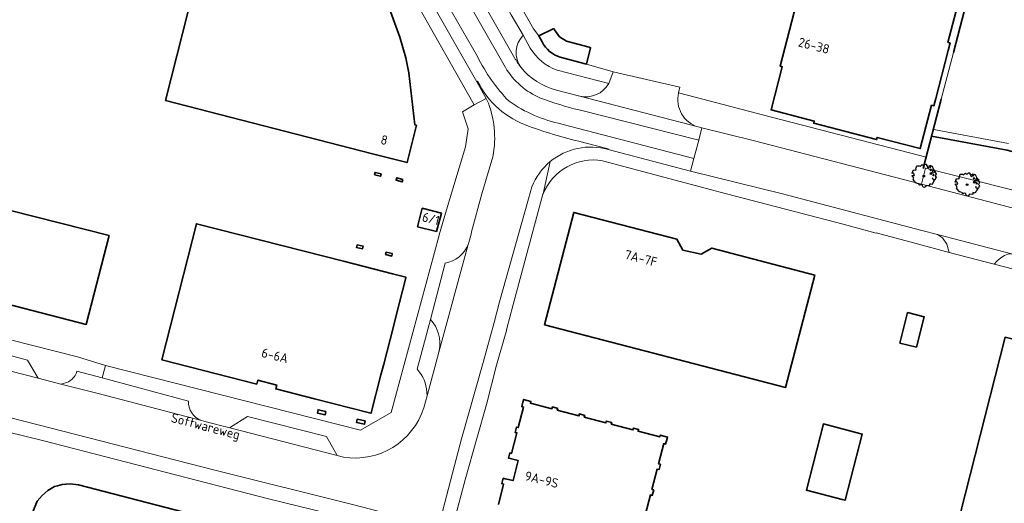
# Model space of a CAD drawing. Header units: metres. Extents: x 152391 to 157968, y 462336 to 467280.
# Tile 713 of 736: x 156680 to 156822, y 464955 to 465025. Entities that reach past the tile are written whole.
import ezdxf
from ezdxf.enums import TextEntityAlignment as Align

# ---------------------------------------------------------------- set-up
doc = ezdxf.new("R2010")
doc.units = ezdxf.units.M
doc.header["$LTSCALE"] = 0.75
doc.layers.get('0').update_dxf_attribs({"lineweight": 25})
for name, color, linetype, lineweight in [('B-GV-GR-BOOM-S', 252, 'Continuous', 25), ('B-WE-GK-BESCHOEIING-G', 251, 'GK-BESCHOEIING', 35), ('B-WE-GR-BEPLANTING_CULTUUR_BODEMBEDEKKER-GV', 251, 'Continuous', 18), ('B-WE-OG-BEBOUWING-GV', 6, 'Continuous', 35), ('B-WE-OG-BEBOUWING-T18', 1, 'Continuous', 18), ('B-WE-OG-TERREIN_CULTUURSCHEIDING-GV', 251, 'Continuous', 18), ('B-WE-OG-TOPOGRAFIE-T18', 1, 'Continuous', 18), ('B-WE-OG-WATER-GV', 251, 'Continuous', 18), ('B-WE-OG-WATER_SLOOT-GV', 251, 'Continuous', 18), ('B-WE-VH-VERHARDING_ASFALT-GV', 251, 'Continuous', 18), ('B-WE-VH-VERHARDING_BETONSTRAATSTEEN-GV', 251, 'Continuous', 18), ('B-WE-VH-VERHARDING_TEGEL-GV', 251, 'Continuous', 18)]:
    doc.layers.add(name, color=color, linetype=linetype, lineweight=lineweight)
doc.styles.add('NLCS-ISO-M750-T18', font='NLCS-ISO.ttf', dxfattribs={"height": 1.35})
doc.linetypes.add('GK-BESCHOEIING', pattern='A,30,-5,[1,NLCS.SHX,S=1,R=0,X=0,Y=0],-5', length=40)

# ---------------------------------------------------------------- blocks, each defined once
blk = doc.blocks.new('SGR-BOOM_21_30')
at = {"linetype": 'Continuous'}
for p, q in [((-1.05, 1.33), (-1.02, 1.5)), ((-1.02, 1.5), (-0.67, 1.5)), ((-0.67, 1.5), (-0.52, 1.43)), ((-0.52, 1.43), (-0.47, 1.45)), ((-0.47, 1.45), (-0.37, 1.55)), ((-0.37, 1.55), (-0.23, 1.65)), ((-0.23, 1.65), (-0.13, 1.58)), ((-0.13, 1.58), (-0.06, 1.52)), ((-0.06, 1.52), (0.07, 1.58)), ((0.07, 1.58), (0.2, 1.71)), ((0.2, 1.71), (0.26, 1.73)), ((0.26, 1.73), (0.33, 1.7)), ((0.33, 1.7), (0.39, 1.65)), ((0.4, 1.53), (0.38, 1.5)), ((0.38, 1.5), (0.53, 1.52)), ((0.39, 1.65), (0.4, 1.53)), ((0.54, 1.48), (0.51, 1.29)), ((0.53, 1.52), (0.54, 1.48)), ((0.79, 1.4), (0.89, 1.56)), ((0.89, 1.56), (1.02, 1.53)), ((1.02, 1.53), (1.16, 1.45)), ((1.16, 1.45), (1.25, 1.27)), ((-1.7, 0.37), (-1.66, 0.48)), ((-1.49, 0.41), (-1.7, 0.37)), ((-1.68, -0.03), (-1.67, 0.09)), ((-1.67, 0.09), (-1.39, 0.07)), ((-1.66, 0.48), (-1.6, 0.53)), ((-1.63, 0.58), (-1.53, 0.87)), ((-1.6, 0.53), (-1.63, 0.58)), ((-1.53, 0.87), (-1.46, 0.86)), ((-1.42, 0.33), (-1.49, 0.41)), ((-1.46, 0.86), (-1.34, 0.91)), ((-1.33, 0.18), (-1.42, 0.33)), ((-1.39, 0.07), (-1.33, 0.18)), ((-1.34, 0.91), (-1.18, 0.86)), ((-1.18, 0.86), (-1.12, 0.92)), ((-1.13, 1.09), (-1.11, 1.19)), ((-1.12, 0.92), (-1.13, 1.09)), ((-1.11, 1.19), (-1.05, 1.33)), ((0.51, 1.29), (0.57, 1.24)), ((0.57, 1.24), (0.69, 1.15)), ((0.69, 1.15), (0.75, 1.2)), ((0.75, 1.2), (0.8, 1.29)), ((0.8, 1.29), (0.79, 1.4)), ((0.94, 0.91), (0.89, 0.87)), ((0.89, 0.87), (0.93, 0.83)), ((0.93, 0.41), (0.89, 0.33)), ((0.89, 0.33), (1.03, 0.32)), ((0.97, 1.37), (0.93, 1.33)), ((0.93, 1.33), (0.95, 1.25)), ((0.93, 0.83), (0.98, 0.84)), ((1.05, 0.46), (0.93, 0.41)), ((0.97, 0.97), (0.94, 0.91)), ((0.95, 1.25), (0.96, 1.24)), ((0.96, 1.27), (0.97, 1.37)), ((1.03, 0.97), (0.97, 0.97)), ((0.98, 0.84), (1.03, 0.78)), ((1.08, 0.94), (1.03, 0.97)), ((1.03, 0.78), (1.08, 0.84)), ((1.03, 0.32), (1.11, 0.25)), ((1.11, 0.46), (1.05, 0.46)), ((1.12, 0.87), (1.08, 0.94)), ((1.08, 0.84), (1.12, 0.87)), ((1.22, 0.4), (1.11, 0.46)), ((1.11, 0.25), (1.2, 0.37)), ((1.2, 0.37), (1.24, 0.41)), ((1.32, 0.79), (1.23, 0.69)), ((1.23, 0.69), (1.27, 0.63)), ((1.25, 1.27), (1.38, 1.06)), ((1.27, 0.63), (1.38, 0.56)), ((1.34, 0.18), (1.31, 0.1)), ((1.43, 0.05), (1.31, 0.1)), ((1.38, 1.06), (1.32, 0.79)), ((1.36, 0.3), (1.34, 0.23)), ((1.34, 0.23), (1.34, 0.18)), ((1.43, 0.23), (1.36, 0.3)), ((1.38, 0.56), (1.44, 0.6)), ((1.47, 0.2), (1.43, 0.23)), ((1.43, 0.05), (1.51, 0.14)), ((1.47, 0.86), (1.44, 0.81)), ((1.44, 0.81), (1.46, 0.74)), ((1.44, 0.6), (1.57, 0.56)), ((1.46, 0.74), (1.53, 0.69)), ((1.54, 0.86), (1.47, 0.86)), ((1.51, 0.14), (1.47, 0.2)), ((1.53, 0.73), (1.64, 0.68)), ((1.53, 0.69), (1.54, 0.73)), ((1.62, 0.76), (1.54, 0.86)), ((1.57, 0.56), (1.64, 0.51)), ((1.73, 0.71), (1.62, 0.76)), ((1.64, 0.68), (1.73, 0.71)), ((1.64, 0.51), (1.81, 0.32)), ((1.72, 0.1), (1.67, 0.04)), ((1.67, 0.04), (1.76, -0.09)), ((1.81, 0.32), (1.72, 0.1)), ((-1.54, -0.18), (-1.68, -0.03)), ((-1.55, -0.51), (-1.49, -0.42)), ((-1.35, -0.75), (-1.55, -0.51)), ((-1.44, -0.32), (-1.54, -0.18)), ((-1.49, -0.42), (-1.44, -0.32)), ((-1.25, -0.78), (-1.35, -0.75)), ((-1.27, -0.9), (-1.25, -0.78)), ((-1.11, -1.05), (-1.27, -0.9)), ((-0.91, -1.08), (-1.11, -1.05)), ((-0.67, -1.18), (-0.91, -1.08)), ((-0.68, -1.29), (-0.67, -1.18)), ((-0.55, -1.33), (-0.68, -1.29)), ((-0.4, -1.26), (-0.55, -1.33)), ((-0.19, -1.28), (-0.4, -1.26)), ((-0.16, -1.43), (-0.19, -1.28)), ((-0.13, -1.49), (-0.16, -1.43)), ((0.36, -1.38), (0.25, -1.52)), ((0.68, -1.44), (0.36, -1.38)), ((0.83, -1.36), (0.68, -1.44)), ((0.84, -1.16), (0.83, -1.36)), ((1.03, -1.18), (0.84, -1.16)), ((1.18, -1.24), (1.03, -1.18)), ((1.29, -1.01), (1.18, -1.24)), ((1.29, -0.29), (1.24, -0.36)), ((1.24, -0.36), (1.25, -0.42)), ((1.26, -0.42), (1.33, -0.41)), ((1.33, -0.34), (1.29, -0.29)), ((1.36, -0.88), (1.29, -1.01)), ((1.33, -0.41), (1.33, -0.34)), ((1.37, -0.83), (1.36, -0.88)), ((1.48, -0.8), (1.37, -0.83)), ((1.46, -0.47), (1.39, -0.59)), ((1.39, -0.59), (1.43, -0.64)), ((1.43, -0.64), (1.5, -0.7)), ((1.58, -0.59), (1.46, -0.47)), ((1.5, -0.7), (1.48, -0.8)), ((1.66, -0.52), (1.58, -0.59)), ((1.68, -0.42), (1.66, -0.52)), ((1.72, -0.31), (1.68, -0.42)), ((1.84, -0.18), (1.72, -0.31)), ((1.76, -0.09), (1.84, -0.18)), ((-0.1, -1.61), (-0.13, -1.49)), ((0.11, -1.67), (-0.1, -1.61)), ((0.25, -1.52), (0.11, -1.67))]:
    blk.add_line(p, q, dxfattribs=at)
blk.add_circle((0, 0), 0.126, dxfattribs=at)

msp = doc.modelspace()

# ---------------------------------------------------------------- linework, layer by layer
at = {"layer": 'B-WE-GK-BESCHOEIING-G'}
for points in [[(156815.11, 465020.48), (156817.35, 465029.04), (156803.66, 465032.52)], [(156810.72, 465003.69), (156813.33, 465013.7)], [(156849.27, 465000.04), (156848.58, 464999.09), (156834.21, 465003.29), (156822.87, 465006.33), (156811.94, 465008.37)]]:
    msp.add_lwpolyline(points, dxfattribs=at)
at = {"layer": 'B-WE-GR-BEPLANTING_CULTUUR_BODEMBEDEKKER-GV'}
for points in [[(156752.81, 465022.97, 0.360123), (156752.48, 465018.33)], [(156757.72, 465017.93, -0.176085), (156753.84, 465021.1)], [(156752.48, 465018.33, 0.163593), (156757.62, 465015.04)], [(156761.03, 465014.15, 0.330501), (156765.19, 465015.96)], [(156775.31, 465014.64, 0.402402), (156778.17, 465009.69)]]:
    msp.add_lwpolyline(points, format="xyb", dxfattribs=at)
for points in [[(156753.84, 465021.1), (156752.81, 465022.97)], [(156765.19, 465015.96), (156757.72, 465017.93)], [(156757.62, 465015.04), (156761.03, 465014.15)], [(156810.48, 465001.4), (156811.07, 465003.7), (156810.74, 465003.78), (156811.14, 465005.31), (156810.06, 465005.59), (156787.48, 465011.44), (156778.8, 465013.72), (156775.31, 465014.64)], [(156778.17, 465009.69), (156778.68, 465009.55), (156786.11, 465007.74), (156810.48, 465001.4)]]:
    msp.add_lwpolyline(points, dxfattribs=at)
at = {"layer": 'B-WE-OG-BEBOUWING-GV'}
for points in [[(156737.37, 465009.97), (156737.12, 465010.01), (156736.24, 465017.54), (156735.83, 465019.72), (156734.96, 465022.69), (156733.4, 465026.93), (156731.34, 465031.17), (156728.9, 465035.01), (156728.71, 465035.49), (156726.26, 465038.66), (156724.79, 465040.37), (156723.79, 465041.36), (156724.52, 465044.69), (156724.62, 465045.13), (156723.83, 465045.34), (156716.87, 465047.17), (156710.19, 465048.89), (156710, 465048.93), (156701.05, 465013.52), (156730.98, 465005.81), (156736, 465004.52)], [(156790.35, 465019.8), (156790.01, 465018.49), (156790.33, 465018.41), (156788.7, 465012.15), (156794.96, 465010.54), (156794.88, 465010.22), (156803.97, 465007.86), (156804.05, 465008.18), (156810.31, 465006.56), (156811.95, 465012.84), (156812.27, 465012.75), (156812.55, 465013.82), (156814.35, 465020.78), (156814.62, 465021.85), (156814.3, 465021.93), (156815.93, 465028.19), (156809.68, 465029.8), (156809.77, 465030.12), (156800.67, 465032.48), (156800.56, 465032.16), (156794.3, 465033.75), (156792.68, 465027.5), (156792.36, 465027.58), (156792.03, 465026.32)], [(156675.44, 464998.46), (156669.33, 465000), (156660.99, 465002.13), (156660.43, 465000), (156657.61, 464989.23), (156672.11, 464985.55), (156672.24, 464986.03), (156675.28, 464985.28), (156675.15, 464984.8), (156689.56, 464981.11), (156692.87, 464993.99), (156678.41, 464997.66), (156678.32, 464997.18), (156675.31, 464997.97)], [(156731.28, 465002.76), (156732.16, 465002.54), (156732.25, 465002.89), (156731.37, 465003.11)], [(156735.4, 465002.09), (156734.53, 465002.34), (156734.42, 465001.97), (156735.3, 465001.72)], [(156740.28, 464994.55), (156740.98, 464997.22), (156738.21, 464997.93), (156737.53, 464995.25)], [(156755.92, 464981.03), (156790.77, 464971.94), (156795.02, 464988.25), (156780.15, 464992.14), (156778.57, 464991.27), (156775.95, 464991.86), (156775.05, 464993.46), (156760.14, 464997.31)], [(156733.91, 464988.42), (156726.97, 464990.19), (156705.51, 464995.68), (156700.48, 464975.98), (156714.24, 464972.46), (156714.39, 464973.02), (156717.14, 464972.32), (156716.99, 464971.76), (156722.62, 464970.32), (156730.54, 464968.3), (156730.8, 464968.23), (156730.82, 464968.3), (156732.22, 464973.79), (156732.62, 464975.34), (156734.02, 464980.82), (156734.42, 464982.38), (156735.82, 464987.86), (156735.84, 464987.92)], [(156728.77, 464992.61), (156728.68, 464992.25), (156729.57, 464992.05), (156729.65, 464992.41)], [(156732.99, 464991.56), (156732.9, 464991.2), (156733.78, 464990.99), (156733.86, 464991.35)], [(156809.76, 464977.79), (156810.88, 464982.21), (156808.47, 464982.82), (156807.35, 464978.4)], [(156844.42, 464973.83), (156822.58, 464979.24), (156806.64, 464916.43), (156796.26, 464919.09), (156796.19, 464918.83), (156796.02, 464918.15), (156794.42, 464911.93), (156790.73, 464897.51), (156829.92, 464887.37), (156837.15, 464915.35), (156837.5, 464915.26), (156848.19, 464957.87), (156851.74, 464972.02)], [(156724.25, 464968.49), (156723.13, 464968.75), (156723.02, 464968.26), (156724.14, 464968)], [(156729.93, 464967.12), (156728.8, 464967.36), (156728.7, 464966.88), (156729.83, 464966.64)], [(156801.18, 464965.4), (156796.29, 464966.68), (156793.81, 464957.09), (156798.99, 464955.74), (156799.42, 464955.63), (156801.9, 464965.21)], [(156685.39, 464957.74), (156684.98, 464957.62), (156683.99, 464957.05), (156683.15, 464956.35), (156682.46, 464955.52), (156681.81, 464953.98), (156679.02, 464942.93), (156684.24, 464941.59), (156680.24, 464926.07), (156680.2, 464925.89), (156722.54, 464914.99), (156729.42, 464941.72), (156728.5, 464941.95), (156724.36, 464943.02), (156718.13, 464944.63), (156713.36, 464945.86), (156708.45, 464947.13), (156709.83, 464952.33), (156688.45, 464957.89), (156687.22, 464958.01), (156686.05, 464957.93)]]:
    msp.add_lwpolyline(points, close=True, dxfattribs=at)
for points in [[(156757.26, 465023.96), (156755.09, 465022.88), (156755.54, 465022)], [(156758.18, 465019.78), (156761.98, 465018.8), (156762.57, 465021.16), (156762.37, 465021.22), (156759.07, 465022.12), (156758.08, 465022.72), (156757.35, 465023.77), (156757.26, 465023.96)], [(156770.48, 464953.47), (156771.24, 464956.42), (156771.51, 464956.35), (156771.71, 464957.13), (156771.44, 464957.19), (156772.21, 464960.13), (156772.48, 464960.07), (156772.68, 464960.84), (156772.41, 464960.9), (156773.17, 464963.84), (156773.44, 464963.77), (156773.64, 464964.56), (156773.71, 464964.79), (156772.65, 464965.07), (156772.58, 464964.8), (156769.45, 464965.62), (156769.52, 464965.89), (156768.77, 464966.09), (156768.69, 464965.82), (156765.57, 464966.64), (156765.64, 464966.9), (156764.85, 464967.11), (156764.78, 464966.84), (156761.66, 464967.66), (156761.73, 464967.92), (156760.95, 464968.13), (156760.88, 464967.86), (156757.75, 464968.68), (156757.82, 464968.94), (156757.04, 464969.15), (156756.97, 464968.88), (156753.87, 464969.69), (156753.94, 464969.96), (156752.88, 464970.23), (156752.61, 464969.19), (156752.88, 464969.12), (156752.11, 464966.17), (156751.85, 464966.24), (156751.65, 464965.47), (156751.91, 464965.4), (156751.14, 464962.42), (156750.87, 464962.49), (156750.68, 464961.75), (156750.95, 464961.69), (156752.07, 464961.41), (156751.34, 464958.48), (156750.19, 464958.76), (156749.92, 464958.83), (156749.72, 464958.04), (156749.98, 464957.97), (156749.22, 464955.04)]]:
    msp.add_lwpolyline(points, dxfattribs=at)
msp.add_lwpolyline([(156755.54, 465022, 0.195387), (156758.18, 465019.78)], format="xyb", dxfattribs=at)
at = {"layer": 'B-WE-OG-TERREIN_CULTUURSCHEIDING-GV'}
for points in [[(156739.88, 465159.63), (156759.76, 465129.3), (156788.79, 465087.65), (156802.95, 465067.8), (156821.01, 465043.23), (156834.62, 465026.72), (156842.5, 465018.26), (156848.86, 465011.87), (156855.08, 465006.57), (156856.07, 465005.41), (156856.67, 465004.58), (156856.86, 465003.91), (156856.85, 465003.21), (156855.83, 465000.13), (156854.58, 464997.8), (156852.92, 464995.74), (156851.75, 464994.68), (156850.96, 464994.3), (156850.2, 464994.15), (156849.2, 464994.17), (156811.07, 465003.7)], [(156811.07, 465003.7), (156810.48, 465001.4), (156815.85, 465000), (156861.4, 464988.09)]]:
    msp.add_lwpolyline(points, dxfattribs=at)
at = {"layer": 'B-WE-OG-WATER-GV'}
for points in [[(156671.77, 465133.93), (156685.39, 465139.76), (156701.85, 465147.16), (156707.01, 465149.87), (156717.83, 465154.93), (156718.93, 465155.26), (156722.61, 465154.66), (156731.17, 465152.31), (156737.77, 465142.92), (156736.94, 465142.43), (156748.08, 465125.61), (156769.33, 465093.86), (156785.08, 465071.79), (156799.45, 465051.78), (156816.13, 465029.35), (156817.35, 465029.04), (156815.11, 465020.48), (156813.33, 465013.7), (156812.2, 465009.34), (156812.51, 465009.29), (156823.09, 465007.31)], [(156823.09, 465007.31), (156812.51, 465009.29), (156812.2, 465009.34), (156811.94, 465008.37), (156822.87, 465006.33)]]:
    msp.add_lwpolyline(points, dxfattribs=at)
at = {"layer": 'B-WE-OG-WATER_SLOOT-GV'}
msp.add_lwpolyline([(156822.87, 465006.33), (156811.94, 465008.37), (156811.14, 465005.31), (156810.74, 465003.78), (156811.07, 465003.7), (156849.2, 464994.17)], dxfattribs=at)
at = {"layer": 'B-WE-VH-VERHARDING_ASFALT-GV'}
for points in [[(156607.31, 465048.65), (156610.56, 465043.03), (156611.19, 465041.79), (156611.62, 465040.58), (156611.85, 465039.48), (156611.94, 465038.57), (156611.81, 465036.37), (156606.75, 465017.42), (156601.83, 465000), (156598.57, 464988.14), (156652.39, 464974.36), (156653.7, 464974.02), (156671.45, 464969.39), (156708.16, 464960), (156728.08, 464955.04), (156740.53, 464951.78), (156742.57, 464959.55), (156743.9, 464964.55), (156747.02, 464975.6), (156748.61, 464981.37), (156749.38, 464984.36), (156753.57, 464999.29), (156754.06, 465001.01)], [(156750.24, 465018.29), (156743.6, 465029.96), (156745.2, 465030.87), (156744.31, 465032.57)], [(156751.57, 465019.69), (156746.03, 465029.42), (156745.2, 465030.87), (156743.6, 465029.96), (156750.24, 465018.29)], [(156746.19, 465019.89), (156741.13, 465028.7), (156739.51, 465027.8), (156746.09, 465016.24), (156746.22, 465016.31)], [(156741.13, 465028.7), (156746.19, 465019.89)], [(156746.22, 465016.31), (156746.09, 465016.24), (156747.46, 465013.82), (156747.57, 465013.62)], [(156778.68, 465009.55), (156778.17, 465009.69), (156761.03, 465014.15), (156757.62, 465015.04)], [(156758.43, 465010.1), (156777.52, 465005.14), (156778.22, 465007.76), (156760.91, 465012.15)], [(156760.91, 465012.15), (156778.22, 465007.76), (156778.68, 465009.55)], [(156777.05, 465003.31), (156777.52, 465005.14), (156758.43, 465010.1)], [(156872.63, 464985.27), (156863.67, 464987.52), (156861.4, 464988.09), (156815.85, 465000), (156810.48, 465001.4), (156786.11, 465007.74), (156778.68, 465009.55), (156778.22, 465007.76), (156777.52, 465005.14), (156777.05, 465003.31), (156790.37, 465000), (156810.54, 464994.69), (156812.81, 464994.1), (156823.5, 464991.33), (156875.24, 464977.94), (156876.36, 464977.65), (156883.07, 464975.92), (156890.68, 464973.95), (156898.42, 464971.95), (156956.96, 464956.8), (156962.08, 464955.47), (156965.03, 464954.66)], [(156765.12, 465006.41), (156765.14, 465006.5), (156761.92, 465007.36)], [(156761.92, 465007.36), (156765.14, 465006.5), (156765.12, 465006.41), (156777.05, 465003.31)], [(156748.41, 465005.38), (156746.85, 465000), (156745.35, 464994.48), (156745.27, 464994.17), (156744.95, 464992.98), (156744.86, 464992.68), (156740.62, 464977.09), (156738.9, 464970.76), (156738.43, 464969.04)], [(156710.36, 464966.14), (156710.33, 464966.11), (156706.9, 464967.01), (156706.22, 464967.19), (156691.27, 464971.08), (156685.85, 464972.46), (156682.57, 464973.3), (156661.22, 464978.75)], [(156726.78, 464961.88), (156725.89, 464962.13), (156725.89, 464962.14), (156710.36, 464966.14)]]:
    msp.add_lwpolyline(points, dxfattribs=at)
for points in [[(156746.19, 465019.89, 0.07712), (156750.76, 465013.41)], [(156750.76, 465013.41, -0.07712), (156746.19, 465019.89)], [(156752.48, 465018.33, -0.041892), (156751.57, 465019.69)], [(156755.34, 465013.86, -0.158425), (156750.24, 465018.29)], [(156750.24, 465018.29, 0.158425), (156755.34, 465013.86)], [(156757.62, 465015.04, -0.163593), (156752.48, 465018.33)], [(156753.59, 465009.8, -0.19637), (156746.22, 465016.31)], [(156746.22, 465016.31, 0.19637), (156753.59, 465009.8)], [(156747.57, 465013.62, -0.152229), (156748.41, 465005.38)], [(156760.91, 465012.15, -0.026739), (156755.34, 465013.86)], [(156755.34, 465013.86, 0.026739), (156760.91, 465012.15)], [(156750.76, 465013.41, 0.100975), (156758.43, 465010.1)], [(156758.43, 465010.1, -0.100975), (156750.76, 465013.41)], [(156761.92, 465007.36, -0.029044), (156753.59, 465009.8)], [(156753.59, 465009.8, 0.029044), (156761.92, 465007.36)], [(156756.73, 465004.67, -0.248162), (156765.12, 465006.41)], [(156754.06, 465001.01, -0.125276), (156756.73, 465004.67)], [(156738.43, 464969.04, -0.371724), (156726.78, 464961.88)]]:
    msp.add_lwpolyline(points, format="xyb", dxfattribs=at)
at = {"layer": 'B-WE-VH-VERHARDING_BETONSTRAATSTEEN-GV'}
for points in [[(156746.03, 465029.42), (156751.57, 465019.69)], [(156752.81, 465022.97), (156751.08, 465025.9), (156750.15, 465027.59)], [(156775.31, 465014.64), (156775.48, 465015.44), (156765.83, 465017.68), (156765.19, 465015.96)], [(156761.03, 465014.15), (156778.17, 465009.69)], [(156740.62, 464977.09), (156744.86, 464992.68)], [(156741.5, 464989.96), (156739.38, 464981.8)], [(156739.38, 464981.8), (156737.44, 464974.6), (156737.79, 464974.2), (156738.05, 464973.84), (156738.27, 464973.45), (156738.47, 464973.05), (156738.62, 464972.63), (156738.74, 464972.2), (156738.82, 464971.76), (156738.9, 464970.76), (156740.62, 464977.09)], [(156740.62, 464977.09), (156740.63, 464977.34)], [(156740.63, 464977.34), (156740.62, 464977.09)], [(156704.36, 464970), (156691.86, 464973.34), (156688.21, 464974.31), (156688.14, 464974.1), (156688.05, 464973.89), (156687.94, 464973.7), (156687.81, 464973.51), (156687.67, 464973.34), (156687.51, 464973.18), (156687.34, 464973.04), (156687.16, 464972.91), (156686.96, 464972.8), (156686.76, 464972.71), (156686.55, 464972.64), (156685.85, 464972.46), (156691.27, 464971.08), (156706.22, 464967.19)]]:
    msp.add_lwpolyline(points, dxfattribs=at)
for points in [[(156752.48, 465018.33, -0.360123), (156752.81, 465022.97)], [(156751.57, 465019.69, 0.041892), (156752.48, 465018.33)], [(156765.19, 465015.96, -0.330501), (156761.03, 465014.15)], [(156778.17, 465009.69, -0.402402), (156775.31, 465014.64)], [(156744.86, 464992.68, -0.256059), (156741.5, 464989.96)], [(156740.63, 464977.34, 0.248316), (156739.38, 464981.8)], [(156739.38, 464981.8, -0.248316), (156740.63, 464977.34)], [(156706.22, 464967.19, -0.326343), (156704.36, 464970)]]:
    msp.add_lwpolyline(points, format="xyb", dxfattribs=at)
for points in [[(156812.81, 464994.1), (156813.5, 464993.64), (156814.16, 464992.71), (156814.47, 464991.51), (156821.01, 464989.84), (156821.45, 464990.31), (156821.98, 464990.76), (156822.48, 464991.09), (156822.98, 464991.25), (156823.5, 464991.33)], [(156682.57, 464973.3), (156681.07, 464975.91), (156664, 464980.5), (156661.37, 464978.93), (156661.22, 464978.75)], [(156725.89, 464962.14), (156724.34, 464964.86), (156712.92, 464967.77), (156710.42, 464966.21), (156710.36, 464966.14)]]:
    msp.add_lwpolyline(points, close=True, dxfattribs=at)
at = {"layer": 'B-WE-VH-VERHARDING_TEGEL-GV'}
for points in [[(156711.53, 465072.57), (156720.12, 465057.51), (156737.32, 465027.71), (156745.71, 465012.87), (156747.46, 465013.82), (156746.09, 465016.24), (156739.51, 465027.8), (156731.48, 465042.22), (156720.74, 465061.01), (156713.4, 465073.63)], [(156863.88, 464978.77), (156870.84, 464976.91), (156874.71, 464975.89), (156875.24, 464977.94), (156823.5, 464991.33), (156822.98, 464991.25), (156822.48, 464991.09), (156821.98, 464990.76), (156821.45, 464990.31), (156821.01, 464989.84), (156854.06, 464981.26), (156863.75, 464978.74)]]:
    msp.add_lwpolyline(points, close=True, dxfattribs=at)
for points in [[(156755.54, 465022), (156755.09, 465022.88), (156754.33, 465023.88), (156749.43, 465032.53), (156746.33, 465037.98), (156744.79, 465036.95), (156750.15, 465027.59), (156751.08, 465025.9), (156752.81, 465022.97), (156753.84, 465021.1)], [(156757.72, 465017.93), (156765.19, 465015.96), (156765.83, 465017.68), (156761.98, 465018.8), (156758.18, 465019.78)], [(156747.57, 465013.62), (156747.46, 465013.82), (156745.71, 465012.87), (156744.04, 465011.86), (156744.87, 465009.4), (156744.48, 465006.82), (156741.73, 464997.69), (156740.66, 464994.08), (156740.59, 464993.85), (156733.71, 464968.35), (156729.27, 464965.78), (156692.33, 464975.16), (156691.86, 464973.34), (156704.36, 464970)], [(156814.47, 464991.51), (156814.16, 464992.71), (156813.5, 464993.64), (156812.81, 464994.1), (156810.54, 464994.69), (156790.37, 465000), (156777.05, 465003.31), (156765.12, 465006.41)], [(156744.86, 464992.68), (156744.95, 464992.98), (156745.27, 464994.17), (156745.35, 464994.48), (156746.85, 465000), (156748.41, 465005.38)], [(156748.96, 464975.2), (156750.44, 464980.35), (156750.39, 464980.36), (156750.43, 464980.5), (156751.33, 464983.81), (156755.68, 464999.98), (156755.69, 465000.01), (156755.7, 465000.02), (156756.73, 465004.67)], [(156756.73, 465004.67), (156755.7, 465000.02)], [(156764.32, 465004.8), (156782.24, 465000), (156799.15, 464995.6), (156803.94, 464994.33), (156803.94, 464994.35), (156809.54, 464992.84), (156814.47, 464991.51)], [(156754.06, 465001.01), (156753.57, 464999.29), (156749.38, 464984.36), (156748.61, 464981.37), (156747.02, 464975.6), (156743.9, 464964.55), (156742.57, 464959.55), (156740.53, 464951.78)], [(156738.43, 464969.04), (156738.9, 464970.76), (156738.82, 464971.76), (156738.74, 464972.2), (156738.62, 464972.63), (156738.47, 464973.05), (156738.27, 464973.45), (156738.05, 464973.84), (156737.79, 464974.2), (156737.44, 464974.6), (156739.38, 464981.8), (156741.5, 464989.96)], [(156664, 464980.5), (156681.07, 464975.91), (156682.57, 464973.3), (156685.85, 464972.46), (156686.55, 464972.64), (156686.76, 464972.71), (156686.96, 464972.8), (156687.16, 464972.91), (156687.34, 464973.04), (156687.51, 464973.18), (156687.67, 464973.34), (156687.81, 464973.51), (156687.94, 464973.7), (156688.05, 464973.89), (156688.14, 464974.1), (156688.21, 464974.31), (156691.86, 464973.34), (156692.33, 464975.16), (156688.29, 464976.4), (156674.94, 464979.77)], [(156731.76, 464951.95), (156731.77, 464951.94), (156731.84, 464951.93), (156741.89, 464949.5), (156741.98, 464949.47), (156743.04, 464953.51), (156744.41, 464958.59), (156746.09, 464964.56), (156747.49, 464969.52), (156748.96, 464975.2)], [(156728.08, 464955.04), (156708.16, 464960), (156671.45, 464969.39)], [(156706.22, 464967.19), (156706.9, 464967.01), (156710.33, 464966.11), (156710.36, 464966.14), (156710.42, 464966.21), (156712.92, 464967.77), (156724.34, 464964.86), (156725.89, 464962.14), (156725.89, 464962.13), (156726.78, 464961.88)], [(156678.12, 464965.55), (156683.41, 464964.26), (156715.96, 464955.84), (156726.59, 464953.23)]]:
    msp.add_lwpolyline(points, dxfattribs=at)
for points in [[(156753.84, 465021.1, 0.176085), (156757.72, 465017.93)], [(156758.18, 465019.78, -0.195387), (156755.54, 465022)], [(156748.41, 465005.38, 0.152229), (156747.57, 465013.62)], [(156765.12, 465006.41, 0.248162), (156756.73, 465004.67)], [(156756.73, 465004.67, 0.125276), (156754.06, 465001.01)], [(156755.7, 465000.02, -0.352065), (156764.32, 465004.8)], [(156741.5, 464989.96, 0.256059), (156744.86, 464992.68)], [(156704.36, 464970, 0.326343), (156706.22, 464967.19)], [(156726.78, 464961.88, 0.371724), (156738.43, 464969.04)]]:
    msp.add_lwpolyline(points, format="xyb", dxfattribs=at)

# ---------------------------------------------------------------- block references
at = {"layer": 'B-GV-GR-BOOM-S', "transparency": 33554559}
for p in [(156810.81, 465002.58), (156817.08, 465001.34)]:
    msp.add_blockref('SGR-BOOM_21_30', p, dxfattribs=at)

# ---------------------------------------------------------------- texts
at = {"layer": 'B-WE-OG-BEBOUWING-T18', "style": 'NLCS-ISO-M750-T18'}
for s, rotation, p in [('26-38', 345.5, (156794.91, 465021.46)), ('8', 345.9, (156732.7, 465007.8)), ('6/1', 345.6, (156739.46, 464996.4)), ('7A-7F', 345.5, (156769.87, 464990.67)), ('6-6A', 346.2, (156716.87, 464976.59)), ('9A-9S', 346, (156755.5, 464958.63))]:
    msp.add_text(s, height=1.35, rotation=rotation, dxfattribs=at).set_placement(p, align=Align.MIDDLE)
at = {"layer": 'B-WE-OG-TOPOGRAFIE-T18', "style": 'NLCS-ISO-M750-T18'}
msp.add_text('Softwareweg', height=1.35, rotation=345.4, dxfattribs=at).set_placement((156706.78, 464966.16), align=Align.MIDDLE)

doc.saveas('drawing.dxf')
